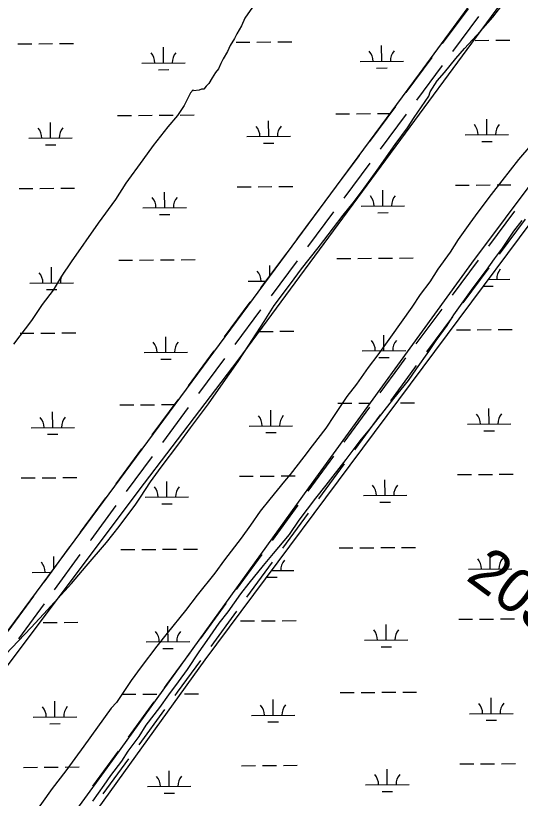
# Model space of a CAD drawing. Extents: x 3540316 to 3578335, y 553172 to 578787.
# Drawn here: x 3567204 to 3568366, y 565259 to 567058 of the extents above; entities that cross this region are included whole.
import ezdxf

# ---------------------------------------------------------------- set-up
doc = ezdxf.new("R2010")
doc.units = 0
for name, color, linetype in [('V-ROAD-CNTR', 7, 'Continuous'), ('V-SITE-VEGE', 7, 'Continuous'), ('V-SURV-IDEN', 7, 'Continuous'), ('V-WETL-SWMP', 7, 'Continuous')]:
    doc.layers.add(name, color=color, linetype=linetype)

msp = doc.modelspace()

# ---------------------------------------------------------------- linework, layer by layer
at = {"layer": 'V-ROAD-CNTR'}
for points in [[(3568186.4, 566994.2), (3568245.9, 567074.5)], [(3568210.5, 566976.3), (3568270, 567056.7)], [(3568103, 566881.7), (3568162.6, 566962.1)], [(3568127.1, 566863.9), (3568186.7, 566944.2)], [(3568019.5, 566769.4), (3568079.2, 566849.6)], [(3568043.6, 566751.5), (3568103.3, 566831.7)], [(3567935.9, 566657.1), (3567995.6, 566737.3)], [(3567960, 566639.2), (3568019.7, 566719.4)], [(3567852.3, 566544.8), (3567912, 566625)], [(3567876.3, 566526.9), (3567936.1, 566607.1)], [(3568293.3, 566528.4), (3568353, 566608.7)], [(3568317.4, 566510.5), (3568377.1, 566590.7)], [(3567768.7, 566432.5), (3567828.4, 566512.7)], [(3567792.7, 566414.6), (3567852.5, 566494.8)], [(3568209.8, 566416.1), (3568269.4, 566496.3)], [(3568233.8, 566398.2), (3568293.5, 566478.4)], [(3567685.3, 566320), (3567744.3, 566399.7), (3567744.8, 566400.4)], [(3567709.4, 566302.1), (3567768.4, 566381.8), (3567768.9, 566382.5)], [(3568126.2, 566303.8), (3568185.9, 566384)], [(3568150.3, 566285.9), (3568209.9, 566366.1)], [(3567602.1, 566207.4), (3567661.5, 566287.8)], [(3567626.2, 566189.6), (3567685.7, 566270)], [(3568043, 566191), (3568088.4, 566252.9), (3568102.3, 566271.7)], [(3568067.3, 566173.3), (3568112.5, 566235.1), (3568126.4, 566253.8)], [(3567518.9, 566094.8), (3567578.3, 566175.2)], [(3567543, 566077), (3567602.5, 566157.4)], [(3567960.4, 566078), (3568019.4, 566158.7)], [(3567984.6, 566060.3), (3568043.6, 566141)], [(3567435.7, 565982.2), (3567495.1, 566062.6)], [(3567459.8, 565964.4), (3567519.2, 566044.8)], [(3567877.7, 565965), (3567936.8, 566045.7)], [(3567901.9, 565947.3), (3567961, 566028)], [(3567352.4, 565869.5), (3567353.7, 565871.3), (3567411.9, 565950.1)], [(3567376.7, 565851.9), (3567377.9, 565853.6), (3567436, 565932.2)], [(3567795, 565852), (3567854.1, 565932.7)], [(3567819.3, 565834.3), (3567878.3, 565915)], [(3567269.9, 565756.4), (3567328.9, 565837.2)], [(3567294.2, 565738.7), (3567353.1, 565819.6)], [(3567712.4, 565739), (3567771.4, 565819.7)], [(3567736.6, 565721.3), (3567795.6, 565802)], [(3567187.5, 565643.3), (3567246.4, 565724.1)], [(3567211.7, 565625.6), (3567270.6, 565706.4)], [(3567629.7, 565626.1), (3567688.8, 565706.8)], [(3567653.9, 565608.3), (3567713, 565689)], [(3567547, 565513.1), (3567552.6, 565520.7), (3567606.1, 565593.8)], [(3567571.3, 565495.4), (3567576.8, 565503), (3567630.3, 565576.1)], [(3567464.4, 565400), (3567523.4, 565480.8)], [(3567488.7, 565382.3), (3567547.7, 565463.1)], [(3567381.8, 565287), (3567440.8, 565367.7)], [(3567406.1, 565269.3), (3567465.1, 565350)]]:
    msp.add_lwpolyline(points, dxfattribs=at)
at = {"layer": 'V-SITE-VEGE'}
for p, q in [((3567749.5, 567078.1), (3567732.1, 567052.4)), ((3567732.1, 567052.4), (3567724.4, 567035.2)), ((3567724.4, 567035.2), (3567713.5, 567017)), ((3567713.5, 567017), (3567708.1, 567006.3)), ((3567708.1, 567006.3), (3567698.3, 566990.2)), ((3567698.3, 566990.2), (3567691.7, 566976.3)), ((3567691.7, 566976.3), (3567681.9, 566959.2)), ((3567676.4, 566948.4), (3567671, 566936.6)), ((3567681.9, 566959.2), (3567676.4, 566948.4)), ((3567664.5, 566928.1), (3567660.1, 566921.7)), ((3567671, 566936.6), (3567664.5, 566928.1)), ((3567656.8, 566915.2), (3567649.2, 566902.4)), ((3567660.1, 566921.7), (3567656.8, 566915.2)), ((3567631.9, 566889.6), (3567626.5, 566887.5)), ((3567637.3, 566889.6), (3567631.9, 566889.6)), ((3567642.7, 566896), (3567637.3, 566889.6)), ((3567649.2, 566902.4), (3567642.7, 566896)), ((3567607.1, 566881.2), (3567591.8, 566852.3)), ((3567612.5, 566887.6), (3567607.1, 566881.2)), ((3567613.6, 566885.4), (3567612.5, 566887.6)), ((3567626.5, 566887.5), (3567613.6, 566885.4)), ((3567591.8, 566852.3), (3567576.6, 566828.7)), ((3567576.6, 566828.7), (3567554.9, 566803)), ((3567554.9, 566803), (3567521.2, 566760.3)), ((3567521.2, 566760.3), (3567497.3, 566727.1)), ((3567497.3, 566727.1), (3567458.1, 566673.6)), ((3567458.1, 566673.6), (3567434.2, 566636.1)), ((3567434.2, 566636.1), (3567394, 566581.6)), ((3567394, 566581.6), (3567332, 566492.7)), ((3567332, 566492.7), (3567310.2, 566459.6)), ((3567310.2, 566459.6), (3567290.6, 566427.4)), ((3567290.6, 566427.4), (3567265.6, 566394.3)), ((3567265.6, 566394.3), (3567240.6, 566357.9)), ((3567240.6, 566357.9), (3567199.3, 566303.3))]:
    msp.add_line(p, q, dxfattribs=at)
for points in [[(3567181.3, 565589.9), (3567239.8, 565651.8), (3567277.8, 565692.4), (3567333.1, 565753.3), (3567366.7, 565792.9), (3567413.4, 565847.4), (3567442.7, 565883.7), (3567480.8, 565935.1), (3567491.6, 565951.1), (3567514.5, 565986.5), (3567539.5, 566020.7), (3567579.7, 566074.2), (3567606.9, 566110.6), (3567648.2, 566166.2), (3567676.4, 566206.9), (3567716.7, 566263.6), (3567740.6, 566301.1), (3567776.5, 566355.6), (3567799.4, 566392.1), (3567836.4, 566442.3), (3567862.4, 566476.6), (3567900.4, 566524.7), (3567913.5, 566541.8), (3567958, 566599.6), (3567980.8, 566628.4), (3568002.5, 566656.2), (3568036.3, 566703.3), (3568077.6, 566762.2), (3568105.8, 566800.7), (3568121.1, 566824.3), (3568154.8, 566873.5), (3568158.1, 566883.1), (3568174.4, 566908.8), (3568190.7, 566928.1), (3568216.8, 566960.2), (3568237.4, 566982.6), (3568274.2, 567023.2), (3568302.5, 567055.3), (3568328.5, 567088.4)], [(3568389.5, 566760.9), (3568361.3, 566727.8), (3568323.3, 566678.6), (3568298.3, 566647.6), (3568267.9, 566606.9), (3568249.4, 566581.2), (3568222.2, 566543.8), (3568203.7, 566514.9), (3568175.5, 566475.3), (3568157, 566446.4), (3568135.2, 566417.5), (3568115.7, 566388.6), (3568066.7, 566319), (3568037.4, 566278.4), (3568015.6, 566249.5), (3567988.5, 566211), (3567966.7, 566183.2), (3567937.4, 566139.3), (3567917.8, 566110.4), (3567886.3, 566069.7), (3567867.8, 566044.1), (3567836.3, 566003.4), (3567823.3, 565988.5), (3567789.6, 565946.8), (3567766.8, 565919), (3567745, 565886.8), (3567723.3, 565856.9), (3567685.3, 565807.7), (3567662.5, 565776.7), (3567622.3, 565726.4), (3567595.1, 565691.1), (3567552.8, 565638.7), (3567528.9, 565608.8), (3567493, 565561.7), (3567470.2, 565529.6), (3567436.5, 565479.3), (3567424.5, 565466.5), (3567361.5, 565378.7), (3567320.2, 565322), (3567288.7, 565281.4), (3567243, 565218.2)], [(3568172.1, 566311.8), (3568197.1, 566346), (3568212.3, 566370.7), (3568256.9, 566432.7), (3568287.3, 566473.4), (3568305.8, 566499.1), (3568324.3, 566523.7), (3568350.4, 566563.3), (3568370, 566587.9)], [(3567382.1, 565252.7), (3567408.1, 565289.1), (3567423.4, 565311.6), (3567448.4, 565344.7), (3567463.6, 565367.2), (3567488.6, 565401.4), (3567504.9, 565427.1), (3567536.4, 565467.8), (3567557.1, 565496.7), (3567578.8, 565526.6), (3567599.5, 565555.5), (3567626.7, 565596.2), (3567645.2, 565621.9), (3567672.4, 565661.5), (3567693, 565688.2), (3567722.3, 565728.9), (3567741.9, 565753.5), (3567774.5, 565794.1), (3567797.3, 565821.9), (3567834.2, 565865.7), (3567857, 565898.9), (3567895, 565949.2), (3567918.9, 565979.1), (3567964.6, 566038), (3567997.2, 566080.7), (3568018.9, 566107.5), (3568052.5, 566150.3), (3568074.3, 566178.1), (3568107.9, 566219.8), (3568126.4, 566246.5), (3568154.7, 566286.1), (3568172.1, 566311.8)]]:
    msp.add_lwpolyline(points, dxfattribs=at)
at = {"layer": 'V-WETL-SWMP'}
for p, q in [((3567716.3, 566266.5), (3568840.6, 567790.9)), ((3568644.6, 567624), (3568132.7, 566924.8)), ((3569033.1, 567532.6), (3568253.1, 566489.3)), ((3567711.5, 566997.4), (3567743.5, 566997.7)), ((3567759.5, 566997.8), (3567791.5, 566998)), ((3567807.5, 566998.2), (3567839.5, 566998.4)), ((3568261.4, 567001.7), (3568293.4, 567001.9)), ((3568309.4, 567002), (3568341.4, 567002.3)), ((3567209.6, 566993.6), (3567241.6, 566993.8)), ((3567257.6, 566993.9), (3567289.6, 566994.2)), ((3567305.6, 566994.3), (3567337.6, 566994.5)), ((3567544.8, 566949.7), (3567544.5, 566985.7)), ((3568046.7, 566953.6), (3568046.4, 566989.6)), ((3567494.8, 566949.3), (3567594.8, 566950.1)), ((3567996.7, 566953.2), (3568096.7, 566954)), ((3567532.9, 566934.2), (3567556.9, 566934.4)), ((3568034.8, 566938.1), (3568058.8, 566938.2)), ((3568132.7, 566924.8), (3566529.5, 564756.9)), ((3567438.9, 566828.8), (3567470.9, 566829.1)), ((3567486.9, 566829.2), (3567518.9, 566829.4)), ((3567534.9, 566829.6), (3567566.9, 566829.8)), ((3567582.9, 566829.9), (3567614.9, 566830.2)), ((3567940.8, 566832.7), (3567972.8, 566832.9)), ((3567988.8, 566833.1), (3568020.8, 566833.3)), ((3568036.8, 566833.4), (3568065.3, 566833.6)), ((3568288.5, 566784.6), (3568288.2, 566820.6)), ((3567284.7, 566776.9), (3567284.4, 566812.9)), ((3567786.6, 566780.8), (3567786.3, 566816.8)), ((3568238.5, 566784.2), (3568338.5, 566785)), ((3567234.7, 566776.5), (3567334.7, 566777.3)), ((3567736.6, 566780.4), (3567836.6, 566781.1)), ((3567774.7, 566765.2), (3567798.7, 566765.4)), ((3568276.6, 566769.1), (3568300.6, 566769.3)), ((3567272.8, 566761.4), (3567296.8, 566761.5)), ((3567212.2, 566660.9), (3567244.2, 566661.1)), ((3567260.2, 566661.3), (3567292.2, 566661.5)), ((3567308.2, 566661.6), (3567340.2, 566661.9)), ((3567714.1, 566664.8), (3567746.1, 566665)), ((3567762.1, 566665.1), (3567794.1, 566665.4)), ((3567810.1, 566665.5), (3567842.1, 566665.7)), ((3568049.3, 566620.9), (3568049, 566656.9)), ((3568216, 566668.6), (3568248, 566668.9)), ((3568264, 566669), (3568296, 566669.2)), ((3568312, 566669.4), (3568344, 566669.6)), ((3567547.4, 566617), (3567547.1, 566653)), ((3567999.3, 566620.5), (3568099.3, 566621.3)), ((3567497.4, 566616.7), (3567597.4, 566617.4)), ((3567535.5, 566601.5), (3567559.5, 566601.7)), ((3568037.4, 566605.4), (3568061.4, 566605.6)), ((3567441.5, 566496.2), (3567473.5, 566496.4)), ((3567489.5, 566496.5), (3567521.5, 566496.8)), ((3567537.5, 566496.9), (3567569.5, 566497.1)), ((3567585.5, 566497.3), (3567617.5, 566497.5)), ((3567943.4, 566500), (3567975.4, 566500.3)), ((3567991.3, 566500.4), (3568023.3, 566500.6)), ((3568039.3, 566500.8), (3568071.3, 566501)), ((3568087.3, 566501.1), (3568119.3, 566501.4)), ((3567287.3, 566444.2), (3567287, 566480.2)), ((3567789.1, 566460.2), (3567788.9, 566484.1)), ((3568253.1, 566489.3), (3567878.3, 565972.7)), ((3567237.3, 566443.8), (3567337.3, 566444.6)), ((3567739.2, 566447.7), (3567780.1, 566448)), ((3568292.3, 566452), (3568341, 566452.3)), ((3567275.4, 566428.7), (3567299.4, 566428.9)), ((3568280.8, 566436.4), (3568303.2, 566436.6)), ((3567764.9, 566332.5), (3567796.6, 566332.7)), ((3567812.6, 566332.8), (3567844.6, 566333.1)), ((3568218.5, 566336), (3568250.5, 566336.2)), ((3568266.5, 566336.3), (3568298.5, 566336.6)), ((3568314.5, 566336.7), (3568346.5, 566337)), ((3567214.7, 566328.2), (3567246.7, 566328.5)), ((3567262.7, 566328.6), (3567294.7, 566328.8)), ((3567310.7, 566329), (3567342.7, 566329.2)), ((3567549.9, 566284.4), (3567549.7, 566320.4)), ((3568051.8, 566288.2), (3568051.6, 566324.2)), ((3567499.9, 566284), (3567599.9, 566284.8)), ((3568001.8, 566287.9), (3568101.8, 566288.6)), ((3567488.3, 565967.6), (3567716.3, 566266.5)), ((3567538.1, 566268.9), (3567562.1, 566269)), ((3568040, 566272.7), (3568063.9, 566272.9)), ((3567444, 566163.5), (3567476, 566163.7)), ((3567492, 566163.9), (3567524, 566164.1)), ((3567540, 566164.2), (3567570.4, 566164.5)), ((3567945.9, 566167.4), (3567977.9, 566167.6)), ((3567993.9, 566167.7), (3568020, 566167.9)), ((3568089.9, 566168.5), (3568121.9, 566168.7)), ((3568293.6, 566119.3), (3568293.3, 566155.3)), ((3567289.8, 566111.6), (3567289.5, 566147.6)), ((3567791.7, 566115.4), (3567791.4, 566151.4)), ((3567741.7, 566115), (3567841.7, 566115.8)), ((3568243.6, 566118.9), (3568343.6, 566119.7)), ((3567239.8, 566111.2), (3567339.8, 566111.9)), ((3567779.8, 566099.9), (3567803.8, 566100.1)), ((3568281.7, 566103.8), (3568305.7, 566104)), ((3567277.9, 566096), (3567301.9, 566096.2)), ((3567217.3, 565995.6), (3567249.3, 565995.8)), ((3567265.3, 565995.9), (3567297.3, 565996.2)), ((3567313.3, 565996.3), (3567345.3, 565996.5)), ((3567719.2, 565999.4), (3567751.2, 565999.7)), ((3567767.2, 565999.8), (3567799.2, 566000)), ((3567815.2, 566000.2), (3567847.2, 566000.4)), ((3568054.4, 565955.6), (3568054.1, 565991.6)), ((3568221.1, 566003.3), (3568253.1, 566003.5)), ((3568269.1, 566003.7), (3568301.1, 566003.9)), ((3568317.1, 566004), (3568349.1, 566004.3)), ((3567878.3, 565972.7), (3567432.6, 565354.8)), ((3567552.5, 565951.7), (3567552.2, 565987.7)), ((3566537.9, 564700.7), (3567488.3, 565967.6)), ((3568004.4, 565955.2), (3568104.4, 565956)), ((3567502.5, 565951.3), (3567602.5, 565952.1)), ((3567540.6, 565936.2), (3567564.6, 565936.4)), ((3568042.5, 565940.1), (3568066.5, 565940.2)), ((3567446.6, 565830.8), (3567478.6, 565831.1)), ((3567494.6, 565831.2), (3567526.6, 565831.4)), ((3567542.6, 565831.6), (3567574.6, 565831.8)), ((3567590.6, 565831.9), (3567622.6, 565832.2)), ((3567948.5, 565834.7), (3567980.5, 565834.9)), ((3567996.5, 565835.1), (3568028.5, 565835.3)), ((3568044.5, 565835.4), (3568076.5, 565835.7)), ((3568092.5, 565835.8), (3568124.5, 565836)), ((3567292.3, 565788.4), (3567292.1, 565814.9)), ((3568296.2, 565786.6), (3568295.9, 565822.6)), ((3567242.4, 565778.5), (3567285.2, 565778.8)), ((3567793.2, 565782.8), (3567844.3, 565783.1)), ((3567794.3, 565782.8), (3567794.3, 565784.1)), ((3568246.2, 565786.2), (3568346.2, 565787)), ((3567782.4, 565767.2), (3567806.4, 565767.4)), ((3568284.3, 565771.1), (3568308.3, 565771.3)), ((3567721.8, 565666.8), (3567753.8, 565667)), ((3567769.8, 565667.1), (3567801.8, 565667.4)), ((3567817.8, 565667.5), (3567849.8, 565667.8)), ((3568223.7, 565670.6), (3568255.7, 565670.9)), ((3568271.7, 565671), (3568303.7, 565671.3)), ((3568319.7, 565671.4), (3568351.7, 565671.6)), ((3567267.9, 565663.3), (3567299.9, 565663.5)), ((3567315.9, 565663.6), (3567347.9, 565663.9)), ((3567555.1, 565619.1), (3567554.8, 565655)), ((3568057, 565622.9), (3568056.7, 565658.9)), ((3567505.1, 565618.7), (3567605.1, 565619.4)), ((3568007, 565622.5), (3568107, 565623.3)), ((3567543.2, 565603.5), (3567567.2, 565603.7)), ((3568045.1, 565607.4), (3568069.1, 565607.6)), ((3567449.2, 565498.2), (3567481.2, 565498.4)), ((3567497.2, 565498.5), (3567529.1, 565498.8)), ((3567593.1, 565499.3), (3567625.1, 565499.5)), ((3567796.8, 565450.1), (3567796.6, 565486.1)), ((3567951, 565502), (3567983, 565502.3)), ((3567999, 565502.4), (3568031, 565502.6)), ((3568047, 565502.8), (3568079, 565503)), ((3568095, 565503.1), (3568127, 565503.4)), ((3568298.7, 565454), (3568298.5, 565490)), ((3567295, 565446.2), (3567294.7, 565482.2)), ((3567746.9, 565449.7), (3567846.8, 565450.5)), ((3568248.7, 565453.6), (3568348.7, 565454.3)), ((3567245, 565445.8), (3567345, 565446.6)), ((3567785, 565434.6), (3567809, 565434.8)), ((3568286.9, 565438.4), (3568310.9, 565438.6)), ((3567283.1, 565430.7), (3567307.1, 565430.9)), ((3567432.6, 565354.8), (3566840.1, 564539.4)), ((3567222.4, 565330.2), (3567254.4, 565330.5)), ((3567270.4, 565330.6), (3567302.4, 565330.8)), ((3567318.4, 565331), (3567350.4, 565331.2)), ((3567724.3, 565334.1), (3567756.3, 565334.3)), ((3567772.3, 565334.5), (3567804.3, 565334.7)), ((3567820.3, 565334.8), (3567852.3, 565335.1)), ((3568059.5, 565290.3), (3568059.2, 565326.3)), ((3568226.2, 565338), (3568258.2, 565338.2)), ((3568274.2, 565338.3), (3568306.2, 565338.6)), ((3568322.2, 565338.7), (3568354.2, 565339)), ((3567557.6, 565286.4), (3567557.4, 565322.4)), ((3568009.5, 565289.9), (3568109.5, 565290.6)), ((3567507.6, 565286), (3567607.6, 565286.8)), ((3567545.8, 565270.9), (3567569.8, 565271)), ((3568047.6, 565274.7), (3568071.6, 565274.9))]:
    msp.add_line(p, q, dxfattribs=at)
msp.add_lwpolyline([(3564128.7, 560785.3), (3564144.1, 560804.6), (3564598.5, 561367.7), (3565068.9, 562029), (3565460.7, 562555.1), (3565775.7, 562994.5), (3566052.7, 563365), (3566373.2, 563801.7), (3566609.9, 564147.5), (3567640.3, 565577.6), (3568531.7, 566772.9), (3569002.7, 567390.8)], dxfattribs=at)
for centre, start, end in [((3567489.6, 566949.8), 359.6699, 41.2135), ((3567600, 566950.6), 139.6699, 181.2135), ((3567991.5, 566953.6), 359.6699, 41.2135), ((3568101.9, 566954.5), 139.6699, 181.2135), ((3567229.5, 566776.9), 359.6699, 41.2135), ((3567339.9, 566777.8), 139.6699, 181.2135), ((3567731.3, 566780.8), 359.6699, 41.2135), ((3567841.8, 566781.7), 139.6699, 181.2135), ((3568233.2, 566784.7), 359.6699, 41.2135), ((3568343.7, 566785.5), 139.6699, 181.2135), ((3567492.1, 566617.1), 359.6699, 41.2135), ((3567602.6, 566617.9), 139.6699, 181.2135), ((3567994, 566621), 359.6699, 41.2135), ((3568104.5, 566621.8), 139.6699, 181.2135), ((3568346.3, 566452.9), 139.6699, 181.2135), ((3567232, 566444.3), 359.6699, 41.2135), ((3567342.5, 566445.1), 139.6699, 181.2135), ((3567733.9, 566448.1), 359.6699, 41.2135), ((3567494.7, 566284.4), 359.6699, 41.2135), ((3567605.2, 566285.3), 139.6699, 181.2135), ((3567996.6, 566288.3), 359.6699, 41.2135), ((3568107.1, 566289.2), 139.6699, 181.2135), ((3567234.6, 566111.6), 359.6699, 41.2135), ((3567345.1, 566112.5), 139.6699, 181.2135), ((3567736.5, 566115.5), 359.6699, 41.2135), ((3567847, 566116.3), 139.6699, 181.2135), ((3568238.4, 566119.3), 359.6699, 41.2135), ((3568348.9, 566120.2), 139.6699, 181.2135), ((3567497.3, 565951.8), 359.6699, 41.2135), ((3567607.7, 565952.6), 139.6699, 181.2135), ((3567999.2, 565955.6), 359.6699, 41.2135), ((3568109.6, 565956.5), 139.6699, 181.2135), ((3568240.9, 565786.7), 359.6699, 41.2135), ((3568351.4, 565787.5), 139.6699, 181.2135), ((3567237.1, 565778.9), 359.6699, 41.2135), ((3567849.5, 565783.7), 139.6699, 181.2135), ((3567499.8, 565619.1), 359.6699, 41.2135), ((3567610.3, 565620), 139.6699, 181.2135), ((3568001.7, 565623), 359.6699, 41.2135), ((3568112.2, 565623.8), 139.6699, 181.2135), ((3567239.7, 565446.3), 359.6699, 41.2135), ((3567350.2, 565447.1), 139.6699, 181.2135), ((3567741.6, 565450.1), 359.6699, 41.2135), ((3567852.1, 565451), 139.6699, 181.2135), ((3568243.5, 565454), 359.6699, 41.2135), ((3568354, 565454.9), 139.6699, 181.2135), ((3567502.4, 565286.4), 359.6699, 41.2135), ((3567612.9, 565287.3), 139.6699, 181.2135), ((3568004.3, 565290.3), 359.6699, 41.2135), ((3568114.8, 565291.2), 139.6699, 181.2135)]:
    msp.add_arc(centre, 35.2, start, end, dxfattribs=at)

# ---------------------------------------------------------------- texts
at = {"layer": 'V-SURV-IDEN'}
msp.add_text('203+43.4', height=100, rotation=323.3903, dxfattribs=at).set_placement((3568237.7, 565763.1))

doc.saveas('drawing.dxf')
